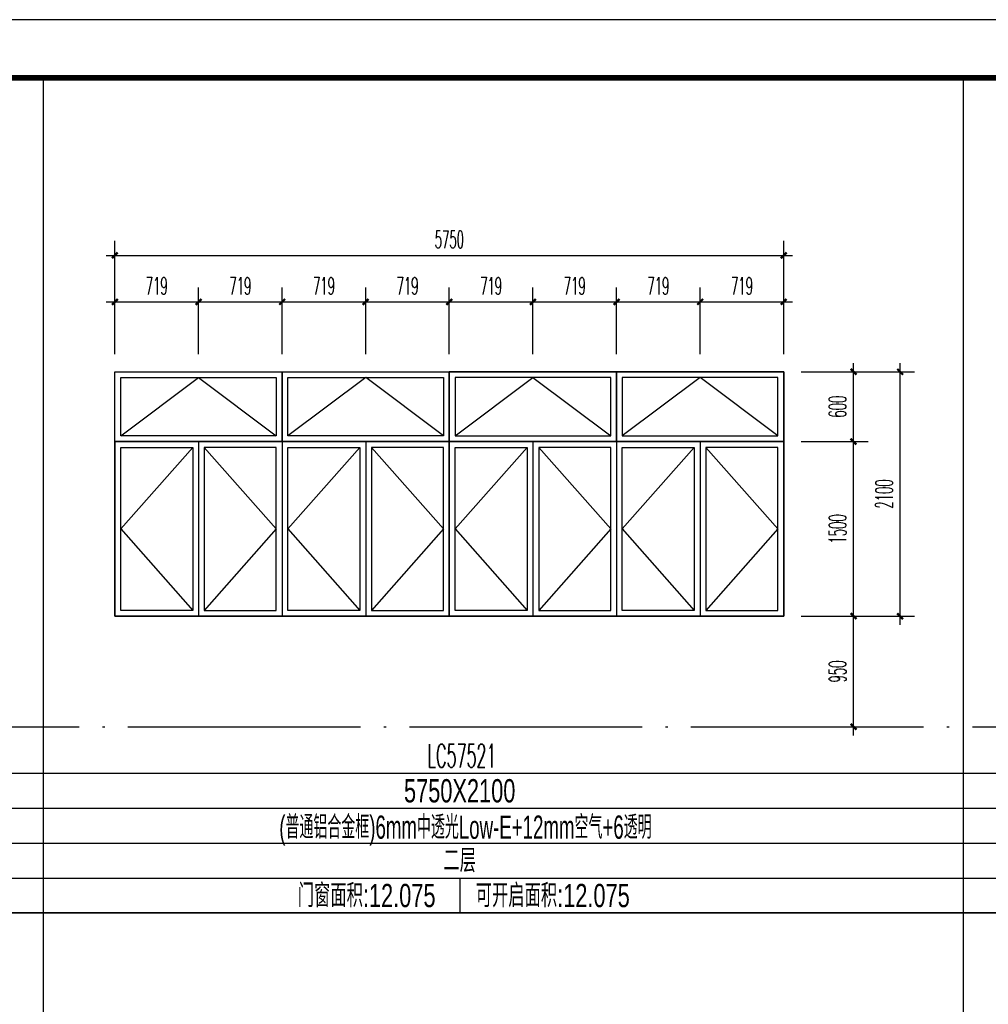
# Model space of a CAD drawing. Extents: x 1779708 to 7299578, y -1121471 to 88434.
# Tile 820 of 1056: x 6654922 to 6663250, y -1027149 to -1018690. Entities that reach past the tile are written whole.
import ezdxf
from ezdxf.enums import TextEntityAlignment as Align

# ---------------------------------------------------------------- set-up
doc = ezdxf.new("R2010")
doc.units = 0
doc.header["$LTSCALE"] = 1000
doc.header["$MEASUREMENT"] = 0
doc.linetypes.add('DOTE', pattern=[2.42, 2, -0.2, 0.02, -0.2])
doc.layers.get('0').update_dxf_attribs({"linetype": 'CONTINUOUS'})
doc.layers.get('Defpoints').update_dxf_attribs({"linetype": 'CONTINUOUS'})
for name, color, linetype in [('DOTE', 1, 'DOTE'), ('NONE', 7, 'CONTINUOUS'), ('PUB_DIM', 3, 'CONTINUOUS'), ('PUB_TAB', 7, 'CONTINUOUS'), ('PUB_TEXT', 7, 'CONTINUOUS'), ('PUB_TITLE', 4, 'CONTINUOUS'), ('WINDOW', 2, 'CONTINUOUS'), ('可见线', 6, 'CONTINUOUS'), ('立面细线', 114, 'CONTINUOUS')]:
    doc.layers.add(name, color=color, linetype=linetype)
doc.styles.add('_TCH_DIM_T3', font='SIMPLEX.shx', dxfattribs={"width": 0.494118, "bigfont": 'GBCBIG.shx'})
doc.styles.add('dim_font', font='SIMPLEX.shx', dxfattribs={"width": 0.8})
doc.styles.add('华正字体', font='huazheng.shx', dxfattribs={"width": 0.7, "bigfont": 'hztxt.shx'})
doc.dimstyles.new('_TCH_ARCH&&50', dxfattribs={"dimtxt": 148.75, "dimasz": 50, "dimexe": 125, "dimexo": 150, "dimgap": 63.125, "dimtad": 1, "dimdec": 0, "dimzin": 0, "dimdsep": 46, "dimtxsty": '_TCH_DIM_T3', "dimblk": 'ARCHTICK', "dimcen": 0.09, "dimdle": 75, "dimclrt": 7, "dimazin": 2, "dimtfac": 1, "dimtdec": 0, "dimtix": 1, "dimtmove": 2, "dimatfit": 3, "dimfxl": 250, "dimtolj": 1, "dimtzin": 0, "dimarcsym": 0})

# ---------------------------------------------------------------- blocks, each defined once
blk = doc.blocks.new('A$C3D8761CE')
at = {"layer": 'PUB_TITLE'}
blk.add_lwpolyline([(0, 0), (84100, 0), (84100, 59400), (0, 59400)], close=True, dxfattribs=at)
at = {"layer": 'PUB_TITLE', "const_width": 100}
blk.add_lwpolyline([(2500, 1000), (83100, 1000), (83100, 58400), (2500, 58400)], close=True, dxfattribs=at)
blk = doc.blocks.new('_ArchTick')
at = {"color": 0, "linetype": 'ByBlock', "const_width": 0.4}
blk.add_lwpolyline([(-0.5, -0.5), (0.5, 0.5)], dxfattribs=at)
blk = doc.blocks.new('*D4412')
at = {"layer": 'Defpoints', "color": 0, "transparency": 16777216}
for p in [(6661490.6, -1021714.7), (6662090.9, -1021714.7), (6661490.6, -1022314.7)]:
    blk.add_point(p, dxfattribs=at)
at = {"layer": 'PUB_DIM', "color": 0, "lineweight": -2, "transparency": 16777216}
for p, q in [((6662090.9, -1022389.7), (6662090.9, -1021639.7)), ((6661640.6, -1021714.7), (6662215.9, -1021714.7)), ((6661640.6, -1022314.7), (6662215.9, -1022314.7))]:
    blk.add_line(p, q, dxfattribs=at)
at = {"layer": 'PUB_DIM', "color": 0, "lineweight": -2, "transparency": 16777216, "xscale": 50, "yscale": 50, "zscale": 50}
for p, rotation in [((6662090.9, -1021714.7), 90), ((6662090.9, -1022314.7), 270)]:
    blk.add_blockref('_ArchTick', p, dxfattribs=dict(at, rotation=rotation))
at = {"layer": 'PUB_DIM', "color": 7, "transparency": 16777216, "insert": (6661953.4, -1022014.7), "char_height": 148.75, "attachment_point": 5, "rotation": 90, "style": '_TCH_DIM_T3'}
blk.add_mtext('\\A1;600', dxfattribs=at)
blk = doc.blocks.new('*D4413')
at = {"layer": 'Defpoints', "color": 0, "transparency": 16777216}
for p in [(6661490.6, -1022314.7), (6662090.9, -1022314.7), (6661490.6, -1023814.7)]:
    blk.add_point(p, dxfattribs=at)
at = {"layer": 'PUB_DIM', "color": 0, "lineweight": -2, "transparency": 16777216}
for p, q in [((6662090.9, -1023889.7), (6662090.9, -1022239.7)), ((6661640.6, -1022314.7), (6662215.9, -1022314.7)), ((6661640.6, -1023814.7), (6662215.9, -1023814.7))]:
    blk.add_line(p, q, dxfattribs=at)
at = {"layer": 'PUB_DIM', "color": 0, "lineweight": -2, "transparency": 16777216, "xscale": 50, "yscale": 50, "zscale": 50}
for p, rotation in [((6662090.9, -1022314.7), 90), ((6662090.9, -1023814.7), 270)]:
    blk.add_blockref('_ArchTick', p, dxfattribs=dict(at, rotation=rotation))
at = {"layer": 'PUB_DIM', "color": 7, "transparency": 16777216, "insert": (6661953.4, -1023064.7), "char_height": 148.75, "attachment_point": 5, "rotation": 90, "style": '_TCH_DIM_T3'}
blk.add_mtext('\\A1;1500', dxfattribs=at)
blk = doc.blocks.new('*D4414')
at = {"layer": 'Defpoints', "color": 0, "transparency": 16777216}
for p in [(6661490.6, -1023814.7), (6662090.9, -1023814.7), (6661490.6, -1024764.7)]:
    blk.add_point(p, dxfattribs=at)
at = {"layer": 'PUB_DIM', "color": 0, "lineweight": -2, "transparency": 16777216}
for p, q in [((6662090.9, -1024839.7), (6662090.9, -1023739.7)), ((6661640.6, -1023814.7), (6662215.9, -1023814.7)), ((6661640.6, -1024764.7), (6662215.9, -1024764.7))]:
    blk.add_line(p, q, dxfattribs=at)
at = {"layer": 'PUB_DIM', "color": 0, "lineweight": -2, "transparency": 16777216, "xscale": 50, "yscale": 50, "zscale": 50}
for p, rotation in [((6662090.9, -1023814.7), 90), ((6662090.9, -1024764.7), 270)]:
    blk.add_blockref('_ArchTick', p, dxfattribs=dict(at, rotation=rotation))
at = {"layer": 'PUB_DIM', "color": 7, "transparency": 16777216, "insert": (6661953.4, -1024289.7), "char_height": 148.75, "attachment_point": 5, "rotation": 90, "style": '_TCH_DIM_T3'}
blk.add_mtext('\\A1;950', dxfattribs=at)
blk = doc.blocks.new('*D4415')
at = {"layer": 'Defpoints', "color": 0, "transparency": 16777216}
for p in [(6656459.4, -1021114.3), (6655740.6, -1021714.7), (6656459.4, -1021714.7)]:
    blk.add_point(p, dxfattribs=at)
at = {"layer": 'PUB_DIM', "color": 0, "lineweight": -2, "transparency": 16777216}
for p, q in [((6655740.6, -1021564.7), (6655740.6, -1020989.3)), ((6656459.4, -1021564.7), (6656459.4, -1020989.3)), ((6655665.6, -1021114.3), (6656534.4, -1021114.3))]:
    blk.add_line(p, q, dxfattribs=at)
at = {"layer": 'PUB_DIM', "color": 0, "lineweight": -2, "transparency": 16777216, "xscale": 50, "yscale": 50, "zscale": 50, "rotation": 180}
blk.add_blockref('_ArchTick', (6655740.6, -1021114.3), dxfattribs=at)
at = {"layer": 'PUB_DIM', "color": 0, "lineweight": -2, "transparency": 16777216, "xscale": 50, "yscale": 50, "zscale": 50}
blk.add_blockref('_ArchTick', (6656459.4, -1021114.3), dxfattribs=at)
at = {"layer": 'PUB_DIM', "color": 7, "transparency": 16777216, "insert": (6656100, -1020976.8), "char_height": 148.75, "attachment_point": 5, "style": '_TCH_DIM_T3'}
blk.add_mtext('\\A1;719', dxfattribs=at)
blk = doc.blocks.new('*D4416')
at = {"layer": 'Defpoints', "color": 0, "transparency": 16777216}
for p in [(6657178.1, -1021114.3), (6656459.4, -1021714.7), (6657178.1, -1021714.7)]:
    blk.add_point(p, dxfattribs=at)
at = {"layer": 'PUB_DIM', "color": 0, "lineweight": -2, "transparency": 16777216}
for p, q in [((6656459.4, -1021564.7), (6656459.4, -1020989.3)), ((6657178.1, -1021564.7), (6657178.1, -1020989.3)), ((6656384.4, -1021114.3), (6657253.1, -1021114.3))]:
    blk.add_line(p, q, dxfattribs=at)
at = {"layer": 'PUB_DIM', "color": 0, "lineweight": -2, "transparency": 16777216, "xscale": 50, "yscale": 50, "zscale": 50, "rotation": 180}
blk.add_blockref('_ArchTick', (6656459.4, -1021114.3), dxfattribs=at)
at = {"layer": 'PUB_DIM', "color": 0, "lineweight": -2, "transparency": 16777216, "xscale": 50, "yscale": 50, "zscale": 50}
blk.add_blockref('_ArchTick', (6657178.1, -1021114.3), dxfattribs=at)
at = {"layer": 'PUB_DIM', "color": 7, "transparency": 16777216, "insert": (6656818.8, -1020976.8), "char_height": 148.75, "attachment_point": 5, "style": '_TCH_DIM_T3'}
blk.add_mtext('\\A1;719', dxfattribs=at)
blk = doc.blocks.new('*D4417')
at = {"layer": 'Defpoints', "color": 0, "transparency": 16777216}
for p in [(6657896.9, -1021114.3), (6657178.1, -1021714.7), (6657896.9, -1021714.7)]:
    blk.add_point(p, dxfattribs=at)
at = {"layer": 'PUB_DIM', "color": 0, "lineweight": -2, "transparency": 16777216}
for p, q in [((6657178.1, -1021564.7), (6657178.1, -1020989.3)), ((6657896.9, -1021564.7), (6657896.9, -1020989.3)), ((6657103.1, -1021114.3), (6657971.9, -1021114.3))]:
    blk.add_line(p, q, dxfattribs=at)
at = {"layer": 'PUB_DIM', "color": 0, "lineweight": -2, "transparency": 16777216, "xscale": 50, "yscale": 50, "zscale": 50, "rotation": 180}
blk.add_blockref('_ArchTick', (6657178.1, -1021114.3), dxfattribs=at)
at = {"layer": 'PUB_DIM', "color": 0, "lineweight": -2, "transparency": 16777216, "xscale": 50, "yscale": 50, "zscale": 50}
blk.add_blockref('_ArchTick', (6657896.9, -1021114.3), dxfattribs=at)
at = {"layer": 'PUB_DIM', "color": 7, "transparency": 16777216, "insert": (6657537.5, -1020976.8), "char_height": 148.75, "attachment_point": 5, "style": '_TCH_DIM_T3'}
blk.add_mtext('\\A1;719', dxfattribs=at)
blk = doc.blocks.new('*D4418')
at = {"layer": 'Defpoints', "color": 0, "transparency": 16777216}
for p in [(6658615.6, -1021114.3), (6657896.9, -1021714.7), (6658615.6, -1021714.7)]:
    blk.add_point(p, dxfattribs=at)
at = {"layer": 'PUB_DIM', "color": 0, "lineweight": -2, "transparency": 16777216}
for p, q in [((6657896.9, -1021564.7), (6657896.9, -1020989.3)), ((6658615.6, -1021564.7), (6658615.6, -1020989.3)), ((6657821.9, -1021114.3), (6658690.6, -1021114.3))]:
    blk.add_line(p, q, dxfattribs=at)
at = {"layer": 'PUB_DIM', "color": 0, "lineweight": -2, "transparency": 16777216, "xscale": 50, "yscale": 50, "zscale": 50, "rotation": 180}
blk.add_blockref('_ArchTick', (6657896.9, -1021114.3), dxfattribs=at)
at = {"layer": 'PUB_DIM', "color": 0, "lineweight": -2, "transparency": 16777216, "xscale": 50, "yscale": 50, "zscale": 50}
blk.add_blockref('_ArchTick', (6658615.6, -1021114.3), dxfattribs=at)
at = {"layer": 'PUB_DIM', "color": 7, "transparency": 16777216, "insert": (6658256.3, -1020976.8), "char_height": 148.75, "attachment_point": 5, "style": '_TCH_DIM_T3'}
blk.add_mtext('\\A1;719', dxfattribs=at)
blk = doc.blocks.new('*D4419')
at = {"layer": 'Defpoints', "color": 0, "transparency": 16777216}
for p in [(6659334.4, -1021114.3), (6658615.6, -1021714.7), (6659334.4, -1021714.7)]:
    blk.add_point(p, dxfattribs=at)
at = {"layer": 'PUB_DIM', "color": 0, "lineweight": -2, "transparency": 16777216}
for p, q in [((6658615.6, -1021564.7), (6658615.6, -1020989.3)), ((6659334.4, -1021564.7), (6659334.4, -1020989.3)), ((6658540.6, -1021114.3), (6659409.4, -1021114.3))]:
    blk.add_line(p, q, dxfattribs=at)
at = {"layer": 'PUB_DIM', "color": 0, "lineweight": -2, "transparency": 16777216, "xscale": 50, "yscale": 50, "zscale": 50, "rotation": 180}
blk.add_blockref('_ArchTick', (6658615.6, -1021114.3), dxfattribs=at)
at = {"layer": 'PUB_DIM', "color": 0, "lineweight": -2, "transparency": 16777216, "xscale": 50, "yscale": 50, "zscale": 50}
blk.add_blockref('_ArchTick', (6659334.4, -1021114.3), dxfattribs=at)
at = {"layer": 'PUB_DIM', "color": 7, "transparency": 16777216, "insert": (6658975, -1020976.8), "char_height": 148.75, "attachment_point": 5, "style": '_TCH_DIM_T3'}
blk.add_mtext('\\A1;719', dxfattribs=at)
blk = doc.blocks.new('*D4420')
at = {"layer": 'Defpoints', "color": 0, "transparency": 16777216}
for p in [(6660053.1, -1021114.3), (6659334.4, -1021714.7), (6660053.1, -1021714.7)]:
    blk.add_point(p, dxfattribs=at)
at = {"layer": 'PUB_DIM', "color": 0, "lineweight": -2, "transparency": 16777216}
for p, q in [((6659334.4, -1021564.7), (6659334.4, -1020989.3)), ((6660053.1, -1021564.7), (6660053.1, -1020989.3)), ((6659259.4, -1021114.3), (6660128.1, -1021114.3))]:
    blk.add_line(p, q, dxfattribs=at)
at = {"layer": 'PUB_DIM', "color": 0, "lineweight": -2, "transparency": 16777216, "xscale": 50, "yscale": 50, "zscale": 50, "rotation": 180}
blk.add_blockref('_ArchTick', (6659334.4, -1021114.3), dxfattribs=at)
at = {"layer": 'PUB_DIM', "color": 0, "lineweight": -2, "transparency": 16777216, "xscale": 50, "yscale": 50, "zscale": 50}
blk.add_blockref('_ArchTick', (6660053.1, -1021114.3), dxfattribs=at)
at = {"layer": 'PUB_DIM', "color": 7, "transparency": 16777216, "insert": (6659693.8, -1020976.8), "char_height": 148.75, "attachment_point": 5, "style": '_TCH_DIM_T3'}
blk.add_mtext('\\A1;719', dxfattribs=at)
blk = doc.blocks.new('*D4421')
at = {"layer": 'Defpoints', "color": 0, "transparency": 16777216}
for p in [(6660771.9, -1021114.3), (6660053.1, -1021714.7), (6660771.9, -1021714.7)]:
    blk.add_point(p, dxfattribs=at)
at = {"layer": 'PUB_DIM', "color": 0, "lineweight": -2, "transparency": 16777216}
for p, q in [((6660053.1, -1021564.7), (6660053.1, -1020989.3)), ((6660771.9, -1021564.7), (6660771.9, -1020989.3)), ((6659978.1, -1021114.3), (6660846.9, -1021114.3))]:
    blk.add_line(p, q, dxfattribs=at)
at = {"layer": 'PUB_DIM', "color": 0, "lineweight": -2, "transparency": 16777216, "xscale": 50, "yscale": 50, "zscale": 50, "rotation": 180}
blk.add_blockref('_ArchTick', (6660053.1, -1021114.3), dxfattribs=at)
at = {"layer": 'PUB_DIM', "color": 0, "lineweight": -2, "transparency": 16777216, "xscale": 50, "yscale": 50, "zscale": 50}
blk.add_blockref('_ArchTick', (6660771.9, -1021114.3), dxfattribs=at)
at = {"layer": 'PUB_DIM', "color": 7, "transparency": 16777216, "insert": (6660412.5, -1020976.8), "char_height": 148.75, "attachment_point": 5, "style": '_TCH_DIM_T3'}
blk.add_mtext('\\A1;719', dxfattribs=at)
blk = doc.blocks.new('*D4422')
at = {"layer": 'Defpoints', "color": 0, "transparency": 16777216}
for p in [(6661490.6, -1021114.3), (6660771.9, -1021714.7), (6661490.6, -1021714.7)]:
    blk.add_point(p, dxfattribs=at)
at = {"layer": 'PUB_DIM', "color": 0, "lineweight": -2, "transparency": 16777216}
for p, q in [((6660771.9, -1021564.7), (6660771.9, -1020989.3)), ((6661490.6, -1021564.7), (6661490.6, -1020989.3)), ((6660696.9, -1021114.3), (6661565.6, -1021114.3))]:
    blk.add_line(p, q, dxfattribs=at)
at = {"layer": 'PUB_DIM', "color": 0, "lineweight": -2, "transparency": 16777216, "xscale": 50, "yscale": 50, "zscale": 50, "rotation": 180}
blk.add_blockref('_ArchTick', (6660771.9, -1021114.3), dxfattribs=at)
at = {"layer": 'PUB_DIM', "color": 0, "lineweight": -2, "transparency": 16777216, "xscale": 50, "yscale": 50, "zscale": 50}
blk.add_blockref('_ArchTick', (6661490.6, -1021114.3), dxfattribs=at)
at = {"layer": 'PUB_DIM', "color": 7, "transparency": 16777216, "insert": (6661131.3, -1020976.8), "char_height": 148.75, "attachment_point": 5, "style": '_TCH_DIM_T3'}
blk.add_mtext('\\A1;719', dxfattribs=at)
blk = doc.blocks.new('*D4423')
at = {"layer": 'Defpoints', "color": 0, "transparency": 16777216}
for p in [(6661490.6, -1020714.7), (6655740.6, -1021564.7), (6661490.6, -1021564.7)]:
    blk.add_point(p, dxfattribs=at)
at = {"layer": 'PUB_DIM', "color": 0, "lineweight": -2, "transparency": 16777216}
for p, q in [((6655740.6, -1021414.7), (6655740.6, -1020589.7)), ((6661490.6, -1021414.7), (6661490.6, -1020589.7)), ((6655665.6, -1020714.7), (6661565.6, -1020714.7))]:
    blk.add_line(p, q, dxfattribs=at)
at = {"layer": 'PUB_DIM', "color": 0, "lineweight": -2, "transparency": 16777216, "xscale": 50, "yscale": 50, "zscale": 50, "rotation": 180}
blk.add_blockref('_ArchTick', (6655740.6, -1020714.7), dxfattribs=at)
at = {"layer": 'PUB_DIM', "color": 0, "lineweight": -2, "transparency": 16777216, "xscale": 50, "yscale": 50, "zscale": 50}
blk.add_blockref('_ArchTick', (6661490.6, -1020714.7), dxfattribs=at)
at = {"layer": 'PUB_DIM', "color": 7, "transparency": 16777216, "insert": (6658615.6, -1020577.2), "char_height": 148.75, "attachment_point": 5, "style": '_TCH_DIM_T3'}
blk.add_mtext('\\A1;5750', dxfattribs=at)
blk = doc.blocks.new('*D4424')
at = {"layer": 'Defpoints', "color": 0, "transparency": 16777216}
for p in [(6661640.6, -1021714.7), (6662491.1, -1021714.7), (6661640.6, -1023814.7)]:
    blk.add_point(p, dxfattribs=at)
at = {"layer": 'PUB_DIM', "color": 0, "lineweight": -2, "transparency": 16777216}
for p, q in [((6662491.1, -1023889.7), (6662491.1, -1021639.7)), ((6661790.6, -1021714.7), (6662616.1, -1021714.7)), ((6661790.6, -1023814.7), (6662616.1, -1023814.7))]:
    blk.add_line(p, q, dxfattribs=at)
at = {"layer": 'PUB_DIM', "color": 0, "lineweight": -2, "transparency": 16777216, "xscale": 50, "yscale": 50, "zscale": 50}
for p, rotation in [((6662491.1, -1021714.7), 90), ((6662491.1, -1023814.7), 270)]:
    blk.add_blockref('_ArchTick', p, dxfattribs=dict(at, rotation=rotation))
at = {"layer": 'PUB_DIM', "color": 7, "transparency": 16777216, "insert": (6662353.6, -1022764.7), "char_height": 148.75, "attachment_point": 5, "rotation": 90, "style": '_TCH_DIM_T3'}
blk.add_mtext('\\A1;2100', dxfattribs=at)

msp = doc.modelspace()

# ---------------------------------------------------------------- linework, layer by layer
msp.add_line((6682073.1, -1026364.7), (6645273.1, -1026364.7))
msp.add_line((6682073.1, -1026364.7), (6645273.1, -1026364.7))
at = {"layer": 'DOTE'}
msp.add_line((6646173.1, -1024764.7), (6682073.1, -1024764.7), dxfattribs=at)
at = {"layer": 'PUB_TAB'}
for p, q in [((6655123.5, -1019189.7), (6655123.5, -1047889.7)), ((6663033.9, -1019189.7), (6663033.9, -1047889.7)), ((6645273.1, -1025164.7), (6682073.1, -1025164.7)), ((6645273.1, -1025464.7), (6682073.1, -1025464.7)), ((6645273.1, -1025764.7), (6682073.1, -1025764.7)), ((6645273.1, -1026064.7), (6682073.1, -1026064.7)), ((6658704.9, -1026064.7), (6658704.9, -1026364.7)), ((6645273.1, -1026364.7), (6682073.1, -1026364.7))]:
    msp.add_line(p, q, dxfattribs=at)
at = {"layer": 'WINDOW'}
for p, q in [((6656459.4, -1022314.7), (6656459.4, -1023814.7)), ((6656459.4, -1022314.7), (6656459.4, -1023814.7)), ((6657178.1, -1022314.7), (6657178.1, -1023814.7)), ((6657896.9, -1022314.7), (6657896.9, -1023814.7)), ((6657896.9, -1022314.7), (6657896.9, -1023814.7)), ((6659334.4, -1022314.7), (6659334.4, -1023814.7)), ((6659334.4, -1022314.7), (6659334.4, -1023814.7)), ((6660053.1, -1022314.7), (6660053.1, -1023814.7)), ((6660771.9, -1022314.7), (6660771.9, -1023814.7)), ((6660771.9, -1022314.7), (6660771.9, -1023814.7))]:
    msp.add_line(p, q, dxfattribs=at)
for points in [[(6661490.6, -1022314.7), (6655740.6, -1022314.7), (6655740.6, -1021714.7), (6661490.6, -1021714.7)], [(6657178.1, -1022314.7), (6655740.6, -1022314.7), (6655740.6, -1021714.7), (6657178.1, -1021714.7)], [(6658615.6, -1022314.7), (6657178.1, -1022314.7), (6657178.1, -1021714.7), (6658615.6, -1021714.7)], [(6661490.6, -1022314.7), (6658615.6, -1022314.7), (6658615.6, -1021714.7), (6661490.6, -1021714.7)], [(6658615.6, -1022314.7), (6660053.1, -1022314.7), (6660053.1, -1021714.7), (6658615.6, -1021714.7)], [(6660053.1, -1022314.7), (6661490.6, -1022314.7), (6661490.6, -1021714.7), (6660053.1, -1021714.7)], [(6661490.6, -1022314.7), (6655740.6, -1022314.7), (6655740.6, -1023814.7), (6661490.6, -1023814.7)], [(6658615.6, -1023814.7), (6655740.6, -1023814.7), (6655740.6, -1022314.7), (6658615.6, -1022314.7)], [(6661490.6, -1023814.7), (6658615.6, -1023814.7), (6658615.6, -1022314.7), (6661490.6, -1022314.7)]]:
    msp.add_lwpolyline(points, close=True, dxfattribs=at)
at = {"layer": '立面细线'}
for points in [[(6657128.1, -1022264.7), (6655790.6, -1022264.7), (6655790.6, -1021764.7), (6657128.1, -1021764.7)], [(6658565.6, -1022264.7), (6657228.1, -1022264.7), (6657228.1, -1021764.7), (6658565.6, -1021764.7)], [(6658665.6, -1022264.7), (6660003.1, -1022264.7), (6660003.1, -1021764.7), (6658665.6, -1021764.7)], [(6660103.1, -1022264.7), (6661440.6, -1022264.7), (6661440.6, -1021764.7), (6660103.1, -1021764.7)], [(6656409.4, -1023764.7), (6655790.6, -1023764.7), (6655790.6, -1022364.7), (6656409.4, -1022364.7), (6656409.4, -1023764.7)], [(6656509.4, -1023764.7), (6657128.1, -1023764.7), (6657128.1, -1022364.7), (6656509.4, -1022364.7), (6656509.4, -1023764.7)], [(6657846.9, -1023764.7), (6657228.1, -1023764.7), (6657228.1, -1022364.7), (6657846.9, -1022364.7), (6657846.9, -1023764.7)], [(6657946.9, -1023764.7), (6658565.6, -1023764.7), (6658565.6, -1022364.7), (6657946.9, -1022364.7), (6657946.9, -1023764.7)], [(6659284.4, -1023764.7), (6658665.6, -1023764.7), (6658665.6, -1022364.7), (6659284.4, -1022364.7), (6659284.4, -1023764.7)], [(6659384.4, -1023764.7), (6660003.1, -1023764.7), (6660003.1, -1022364.7), (6659384.4, -1022364.7), (6659384.4, -1023764.7)], [(6660721.9, -1023764.7), (6660103.1, -1023764.7), (6660103.1, -1022364.7), (6660721.9, -1022364.7), (6660721.9, -1023764.7)], [(6660821.9, -1023764.7), (6661440.6, -1023764.7), (6661440.6, -1022364.7), (6660821.9, -1022364.7), (6660821.9, -1023764.7)]]:
    msp.add_lwpolyline(points, close=True, dxfattribs=at)
for points in [[(6655790.6, -1022264.7), (6656459.4, -1021764.7), (6657128.1, -1022264.7)], [(6658565.6, -1022264.7), (6657896.9, -1021764.7), (6657228.1, -1022264.7)], [(6658665.6, -1022264.7), (6659334.4, -1021764.7), (6660003.1, -1022264.7)], [(6661440.6, -1022264.7), (6660771.9, -1021764.7), (6660103.1, -1022264.7)], [(6656409.4, -1022364.7), (6655790.6, -1023064.7), (6656409.4, -1023764.7)], [(6656509.4, -1022364.7), (6657128.1, -1023064.7), (6656509.4, -1023764.7)], [(6657846.9, -1022364.7), (6657228.1, -1023064.7), (6657846.9, -1023764.7)], [(6657946.9, -1022364.7), (6658565.6, -1023064.7), (6657946.9, -1023764.7)], [(6659284.4, -1022364.7), (6658665.6, -1023064.7), (6659284.4, -1023764.7)], [(6659384.4, -1022364.7), (6660003.1, -1023064.7), (6659384.4, -1023764.7)], [(6660721.9, -1022364.7), (6660103.1, -1023064.7), (6660721.9, -1023764.7)], [(6660821.9, -1022364.7), (6661440.6, -1023064.7), (6660821.9, -1023764.7)]]:
    msp.add_lwpolyline(points, dxfattribs=at)

# ---------------------------------------------------------------- block references
at = {"layer": '可见线', "xscale": 0.5, "yscale": 0.5, "zscale": 0.5}
msp.add_blockref('A$C3D8761CE', (6644023.1, -1048389.7), dxfattribs=at)

# ---------------------------------------------------------------- texts
at = {"layer": 'NONE', "style": 'dim_font', "width": 0.5}
msp.add_text('LC57521', height=200, dxfattribs=at).set_placement((6658429.4, -1025113.4))
at = {"layer": 'PUB_TAB', "style": '华正字体', "width": 0.7}
for s, p in [('5750X2100', (6658704.9, -1025414.7)), ('二层', (6658704.9, -1026014.7)), ('门窗面积:12.075', (6657904.9, -1026314.7)), ('可开启面积:12.075', (6659504.9, -1026314.7))]:
    msp.add_text(s, height=200, dxfattribs=at).set_placement(p, align=Align.CENTER)
at = {"layer": 'PUB_TEXT', "style": '华正字体', "width": 0.6}
msp.add_text('(普通铝合金框)6mm中透光Low-E+12mm空气+6透明', height=200, dxfattribs=at).set_placement((6658754.5, -1025727.2), align=Align.CENTER)

# ---------------------------------------------------------------- dimensions: what is measured, and where the dimension line sits
at = {"layer": 'PUB_DIM'}
for p1, p2, distance, picture, middle in [((6655740.6, -1021564.7), (6661490.6, -1021564.7), 849.9, '*D4423', (6658615.6, -1020577.2)), ((6655740.6, -1021714.7), (6656459.4, -1021714.7), 600.4, '*D4415', (6656100, -1020976.8)), ((6656459.4, -1021714.7), (6657178.1, -1021714.7), 600.4, '*D4416', (6656818.8, -1020976.8)), ((6657178.1, -1021714.7), (6657896.9, -1021714.7), 600.4, '*D4417', (6657537.5, -1020976.8)), ((6657896.9, -1021714.7), (6658615.6, -1021714.7), 600.4, '*D4418', (6658256.3, -1020976.8)), ((6658615.6, -1021714.7), (6659334.4, -1021714.7), 600.4, '*D4419', (6658975, -1020976.8)), ((6659334.4, -1021714.7), (6660053.1, -1021714.7), 600.4, '*D4420', (6659693.8, -1020976.8)), ((6660053.1, -1021714.7), (6660771.9, -1021714.7), 600.4, '*D4421', (6660412.5, -1020976.8)), ((6660771.9, -1021714.7), (6661490.6, -1021714.7), 600.4, '*D4422', (6661131.3, -1020976.8)), ((6661490.6, -1022314.7), (6661490.6, -1021714.7), -600.3, '*D4412', (6661953.4, -1022014.7)), ((6661640.6, -1023814.7), (6661640.6, -1021714.7), -850.5, '*D4424', (6662353.6, -1022764.7)), ((6661490.6, -1023814.7), (6661490.6, -1022314.7), -600.3, '*D4413', (6661953.4, -1023064.7)), ((6661490.6, -1024764.7), (6661490.6, -1023814.7), -600.3, '*D4414', (6661953.4, -1024289.7))]:
    dim = msp.add_aligned_dim(p1=p1, p2=p2, distance=distance, dimstyle='_TCH_ARCH&&50', dxfattribs=at)
    dim.commit()
    dim.dimension.update_dxf_attribs({"geometry": picture, "text_midpoint": middle})

doc.saveas('drawing.dxf')
